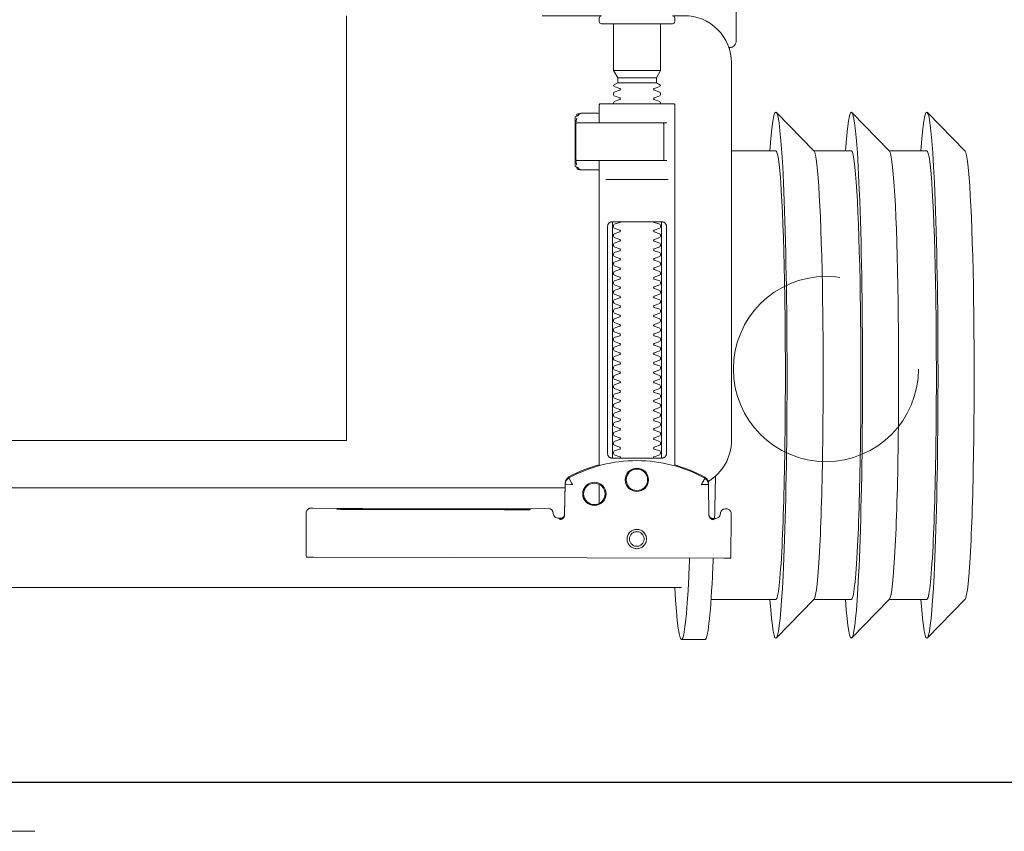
# Model space of a CAD drawing. Header units: millimetres. Extents: x 28291 to 177760, y -399809 to -170937.
# Tile 756 of 905: x 73942 to 73963, y -194641 to -194623. Entities that reach past the tile are written whole.
import ezdxf

# ---------------------------------------------------------------- set-up
doc = ezdxf.new("R2010")
doc.units = ezdxf.units.MM
doc.linetypes.add('DASHDOT', pattern=[25.4, 12.7, -6.35, 0, -6.35])
doc.linetypes.add('HIDDEN2', pattern=[4.7625, 3.175, -1.5875])
doc.layers.get('0').update_dxf_attribs({"lineweight": 0})
doc.layers.add('!! 0_ Istn-okna - wymienione', color=9, linetype='Continuous', lineweight=13, true_color=0x808080)
for name, color, linetype, lineweight in [('!! 0_ Istn-sciany', 3, 'Continuous', 30), ('!! 0_Osie', 1, 'DASHDOT', 13), ('0-osie-liniA', 14, 'DASHDOT', 5)]:
    doc.layers.add(name, color=color, linetype=linetype, lineweight=lineweight)
doc.layers.add('!! 2_WYBURZENIA DO REMONTU', color=7, linetype='Continuous', lineweight=0, true_color=0x4d4d4d, plot=False)
doc.layers.add('!!_@ wypos sanit nd', color=7, linetype='Continuous', lineweight=0, plot=False)
doc.styles.add('TXT', font='simplex.shx')
doc.dimstyles.new('DIM50', dxfattribs={"dimscale": 5, "dimtxt": 2.5, "dimasz": 1.5, "dimexe": 0, "dimexo": 0, "dimgap": 0.5, "dimtad": 1, "dimdec": 4, "dimrnd": 0.5, "dimdsep": 46, "dimtxsty": 'TXT', "dimblk1": 'TICK1', "dimblk2": 'TICK1', "dimsah": 1, "dimcen": 0, "dimse1": 1, "dimse2": 1, "dimclrd": 1, "dimclre": 7, "dimclrt": 9, "dimadec": 0, "dimazin": 0, "dimtfac": 1, "dimtdec": 4, "dimtmove": 2, "dimatfit": 3, "dimldrblk": 'TICK1', "dimfxl": 1, "dimtolj": 1, "dimarcsym": 0})

# ---------------------------------------------------------------- blocks, each defined once
blk = doc.blocks.new('A$Cff2eaf8b')
for points in [[(-0.24945, 0.09108), (-0.24147, 0.09927)], [(-0.24136, 0.09113), (-0.23342, 0.09113), (-0.22548, 0.09927)], [(-0.22538, 0.09113), (-0.21743, 0.09113), (-0.2095, 0.09927)], [(-0.18941, 0.09963), (-0.19441, 0.09963)], [(-0.19567, 0.09113), (-0.20939, 0.09113)], [(-0.18941, 0.08863), (-0.04454, 0.08863), (-0.04035, 0.08853), (-0.03617, 0.08824), (-0.032, 0.08775), (-0.02786, 0.08707), (-0.02376, 0.08619), (-0.0197, 0.08513), (-0.0157, 0.08388), (-0.01176, 0.08244), (-0.00789, 0.08082), (-0.0041, 0.07902), (-0.0004, 0.07705), (0.0032, 0.0749), (0.0067, 0.0726), (0.01009, 0.07012), (0.01337, 0.0675)], [(-0.19839, 0.08237), (-0.11148, 0.08219)], [(-0.19594, 0.07411), (-0.19609, 0.07411), (-0.19639, 0.07411), (-0.19593, 0.07402), (-0.19578, 0.07396), (-0.19564, 0.07387), (-0.19551, 0.07376), (-0.1954, 0.07363), (-0.19532, 0.07349), (-0.19526, 0.07333), (-0.19523, 0.07317)], [(-0.16479, 0.06647), (-0.16466, 0.07302), (-0.16465, 0.07318), (-0.16461, 0.07333), (-0.16454, 0.07348), (-0.16445, 0.07361), (-0.16435, 0.07373), (-0.16422, 0.07383), (-0.16409, 0.07391), (-0.16394, 0.07396), (-0.16349, 0.07404), (-0.1638, 0.07405), (-0.16395, 0.07405)], [(-0.12195, 0.07209), (-0.15195, 0.07215)], [(-0.15195, 0.07205), (-0.12195, 0.07199)], [(-0.172, 0.07079), (-0.172, 0.06674)], [(0.16493, 0.0675), (-0.16477, 0.0675)], [(-0.172, 0.06279), (-0.172, -0.00182)], [(-0.1852, 0.06018), (-0.1852, 0.01218)], [(-0.1748, 0.01218), (-0.1748, 0.06018)], [(-0.11847, -0.0325), (-0.11847, 0.0575), (0.11153, 0.0575), (0.11153, -0.0325)], [(-0.17342, 0.00218), (-0.18659, 0.00218)], [(-0.172, 0.00012), (-0.17167, 0.00018), (-0.1682, 0.00018), (-0.1681, 0.00018), (-0.16799, 0.00016), (-0.16789, 0.00007), (-0.16779, 0.00006), (-0.16762, 0.00005), (-0.16752, 0.00005), (-0.16741, 0.00003), (-0.1673, -0.00004), (-0.16725, -0.00018), (-0.16725, -0.00044), (-0.16711, -0.00046), (-0.16701, -0.0005), (-0.16693, -0.00056), (-0.16688, -0.0007), (-0.16688, -0.01094), (-0.16692, -0.01107), (-0.16701, -0.01115), (-0.16725, -0.0112), (-0.16725, -0.01147), (-0.16728, -0.01157), (-0.16735, -0.01164), (-0.16746, -0.01168), (-0.16762, -0.01169), (-0.16775, -0.0117), (-0.16789, -0.01172), (-0.16797, -0.01179), (-0.16807, -0.01182), (-0.1682, -0.01182), (-0.17167, -0.01182), (-0.172, -0.01177)], [(-0.16829, 0.00017), (-0.16772, 0.00003), (-0.16738, -0.00042)], [(-0.18633, -0.00182), (-0.17526, -0.00182), (-0.17367, -0.00182)], [(-0.16723, -0.00083), (-0.16714, -0.00136), (-0.16713, -0.00163)], [(-0.24945, -0.00383), (-0.24147, -0.01202)], [(-0.24136, -0.00387), (-0.23342, -0.00387), (-0.22548, -0.01202)], [(-0.22538, -0.00387), (-0.21743, -0.00387), (-0.2095, -0.01202)], [(-0.2, -0.00387), (-0.20939, -0.00387)], [(-0.18633, -0.00982), (-0.18551, -0.00982), (-0.18567, -0.00972), (-0.1857, -0.00962)], [(-0.16713, -0.01002), (-0.16714, -0.01028), (-0.16723, -0.01081)], [(-0.16738, -0.01122), (-0.16772, -0.01167), (-0.16829, -0.01182)], [(-0.1841, -0.0183), (-0.1759, -0.0183)], [(-0.1759, -0.01936), (-0.1841, -0.01936)], [(-0.175, -0.02092), (-0.185, -0.02092)], [(-0.20001, -0.0258), (-0.19988, -0.02576), (-0.19976, -0.02573), (-0.19963, -0.02571), (-0.19948, -0.02571)], [(-0.20099, -0.02721), (-0.20099, -0.0722)]]:
    blk.add_lwpolyline(points)
for points in [[(-0.19989, 0.08236), (-0.19995, 0.07336, 0.009369), (-0.19994, 0.07293), (-0.19992, 0.07276), (-0.19986, 0.07259), (-0.19979, 0.07243), (-0.19968, 0.07229), (-0.19955, 0.07217), (-0.19941, 0.07208), (-0.19924, 0.07201), (-0.19908, 0.07197), (-0.19895, 0.07196), (-0.1988, 0.07196)], [(-0.16413, 0.07389), (-0.16324, 0.07389), (-0.16303, 0.07386), (-0.16283, 0.0738), (-0.16264, 0.07369), (-0.16249, 0.07354), (-0.16237, 0.07337), (-0.16228, 0.07317), (-0.16225, 0.07297, 0.002299), (-0.16224, 0.07285, 0.40455), (-0.16124, 0.07188), (-0.11145, 0.07178), (-0.11127, 0.07178), (-0.11111, 0.07178), (-0.111, 0.07178), (-0.11083, 0.07179), (-0.11065, 0.07183), (-0.11049, 0.0719), (-0.11033, 0.072), (-0.1102, 0.07212), (-0.11009, 0.07227), (-0.11001, 0.07243), (-0.10996, 0.07261), (-0.10995, 0.07279), (-0.10997, 0.08178), (-0.10998, 0.08217)], [(-0.19576, 0.07395), (-0.19665, 0.07395, 0.282591), (-0.19754, 0.0734), (-0.19758, 0.07331), (-0.19761, 0.0732), (-0.19763, 0.07311), (-0.19764, 0.07296, -0.415352), (-0.19865, 0.07196)], [(-0.19623, 0.07426), (-0.19588, 0.0742), (-0.19555, 0.07399), (-0.19533, 0.07367), (-0.19523, 0.07332), (-0.19513, 0.06676), (-0.19513, 0.0667, 0.265347), (-0.19435, 0.06544, 0.125711), (-0.17997, 0.06173, 0.125711), (-0.16558, 0.06538, 0.26954), (-0.1648, 0.06667), (-0.16467, 0.07322), (-0.16464, 0.07344), (-0.16456, 0.07365), (-0.16444, 0.07383), (-0.16428, 0.07399), (-0.1641, 0.0741), (-0.16389, 0.07417), (-0.16368, 0.0742)], [(-0.15993, -0.0325), (-0.17249, -0.0325, 0.405519), (-0.172, -0.032), (-0.172, -0.0313, 0.414214), (-0.1725, -0.0308), (-0.1875, -0.0308, 0.414214), (-0.188, -0.0313), (-0.188, -0.032, 0.405519), (-0.18751, -0.0325), (-0.19, -0.0325, -0.414214), (-0.2, -0.0225), (-0.2, 0.0575, -0.266001), (-0.19506, 0.06612)], [(-0.19513, 0.06651), (-0.19511, 0.06632), (-0.19509, 0.06622), (-0.19506, 0.06612), (-0.19503, 0.06602), (-0.19498, 0.06592), (-0.19493, 0.06582), (-0.19488, 0.06573), (-0.19482, 0.06564), (-0.19475, 0.06556), (-0.19468, 0.06548), (-0.1946, 0.06541), (-0.19452, 0.06535), (-0.19443, 0.06529), (-0.19434, 0.06524), (-0.19358, 0.06483), (-0.19281, 0.06445), (-0.19203, 0.0641), (-0.19125, 0.06376), (-0.19045, 0.06345), (-0.18964, 0.06316), (-0.18882, 0.06289), (-0.188, 0.06265), (-0.188, -0.01362, 0.414214), (-0.1878, -0.01382), (-0.17545, -0.01382), (-0.1722, -0.01382, 0.414214), (-0.172, -0.01362), (-0.172, -0.00982)], [(-0.172, 0.0626), (-0.17117, 0.06284), (-0.17034, 0.0631), (-0.16952, 0.06339), (-0.16872, 0.0637), (-0.16792, 0.06404), (-0.16713, 0.06439), (-0.16635, 0.06477), (-0.16558, 0.06518), (-0.16557, 0.06518, 0.269546), (-0.16479, 0.06647)], [(-0.18353, 0.01118, 0.182836), (-0.18364, 0.01127), (-0.18485, 0.01168, 0.050055), (-0.185, 0.01194), (-0.185, 0.01222, 0.050055), (-0.18485, 0.01248), (-0.18364, 0.01289, 0.719897), (-0.18364, 0.01327), (-0.18485, 0.01368, 0.050055), (-0.185, 0.01394), (-0.185, 0.01422, 0.050055), (-0.18485, 0.01448), (-0.18364, 0.01489, 0.719897), (-0.18364, 0.01527), (-0.18485, 0.01568, 0.050055), (-0.185, 0.01594), (-0.185, 0.01622, 0.050055), (-0.18485, 0.01648), (-0.18364, 0.01689, 0.719897), (-0.18364, 0.01727), (-0.18485, 0.01768, 0.050055), (-0.185, 0.01794), (-0.185, 0.01822, 0.050055), (-0.18485, 0.01848), (-0.18364, 0.01889, 0.719897), (-0.18364, 0.01927), (-0.18485, 0.01968, 0.050055), (-0.185, 0.01994), (-0.185, 0.02022, 0.050055), (-0.18485, 0.02048), (-0.18364, 0.02089, 0.719897), (-0.18364, 0.02127), (-0.18485, 0.02168, 0.050055), (-0.185, 0.02194), (-0.185, 0.02222, 0.050055), (-0.18485, 0.02248), (-0.18364, 0.02289, 0.719897), (-0.18364, 0.02327), (-0.18485, 0.02368, 0.050055), (-0.185, 0.02394), (-0.185, 0.02422, 0.050055), (-0.18485, 0.02448), (-0.18364, 0.02489, 0.719897), (-0.18364, 0.02527), (-0.18485, 0.02568, 0.050055), (-0.185, 0.02594), (-0.185, 0.02622, 0.050055), (-0.18485, 0.02648), (-0.18364, 0.02689, 0.719897), (-0.18364, 0.02727), (-0.18485, 0.02768, 0.050055), (-0.185, 0.02794), (-0.185, 0.02822, 0.050055), (-0.18485, 0.02848), (-0.18364, 0.02889, 0.719897), (-0.18364, 0.02927), (-0.18485, 0.02968, 0.050055), (-0.185, 0.02994), (-0.185, 0.03022, 0.050055), (-0.18485, 0.03048), (-0.18364, 0.03089, 0.719897), (-0.18364, 0.03127), (-0.18485, 0.03168, 0.050055), (-0.185, 0.03194), (-0.185, 0.03222, 0.050055), (-0.18485, 0.03248), (-0.18364, 0.03289, 0.719897), (-0.18364, 0.03327), (-0.18485, 0.03368, 0.050055), (-0.185, 0.03394), (-0.185, 0.03422, 0.050055), (-0.18485, 0.03448), (-0.18364, 0.03489, 0.719897), (-0.18364, 0.03527), (-0.18485, 0.03568, 0.050055), (-0.185, 0.03594), (-0.185, 0.03622, 0.050055), (-0.18485, 0.03648), (-0.18364, 0.03689, 0.719897), (-0.18364, 0.03727), (-0.18485, 0.03768, 0.050055), (-0.185, 0.03794), (-0.185, 0.03822, 0.050055), (-0.18485, 0.03848), (-0.18364, 0.03889, 0.719897), (-0.18364, 0.03927), (-0.18485, 0.03968, 0.050055), (-0.185, 0.03994), (-0.185, 0.04022, 0.050055), (-0.18485, 0.04048), (-0.18364, 0.04089, 0.719897), (-0.18364, 0.04127), (-0.18485, 0.04168, 0.050055), (-0.185, 0.04194), (-0.185, 0.04222, 0.050055), (-0.18485, 0.04248), (-0.18364, 0.04289, 0.719897), (-0.18364, 0.04327), (-0.18485, 0.04368, 0.050055), (-0.185, 0.04394), (-0.185, 0.04422, 0.050055), (-0.18485, 0.04448), (-0.18364, 0.04489, 0.719897), (-0.18364, 0.04527), (-0.18485, 0.04568, 0.050055), (-0.185, 0.04594), (-0.185, 0.04622, 0.050055), (-0.18485, 0.04648), (-0.18364, 0.04689, 0.719897), (-0.18364, 0.04727), (-0.18485, 0.04768, 0.050055), (-0.185, 0.04794), (-0.185, 0.04822, 0.050055), (-0.18485, 0.04848), (-0.18364, 0.04889, 0.719897), (-0.18364, 0.04927), (-0.18485, 0.04968, 0.050055), (-0.185, 0.04994), (-0.185, 0.05022, 0.050055), (-0.18485, 0.05048), (-0.18364, 0.05089, 0.719897), (-0.18364, 0.05127), (-0.18485, 0.05168, 0.050055), (-0.185, 0.05194), (-0.185, 0.05222, 0.050055), (-0.18485, 0.05248), (-0.18364, 0.05289, 0.719897), (-0.18364, 0.05327), (-0.18485, 0.05368, 0.050055), (-0.185, 0.05394), (-0.185, 0.05422, 0.050055), (-0.18485, 0.05448), (-0.18364, 0.05489, 0.719897), (-0.18364, 0.05527), (-0.18485, 0.05568, 0.050055), (-0.185, 0.05594), (-0.185, 0.05622, 0.050055), (-0.18485, 0.05648), (-0.18364, 0.05689, 0.719897), (-0.18364, 0.05727), (-0.18485, 0.05768, 0.050055), (-0.185, 0.05794), (-0.185, 0.05822, 0.050055), (-0.18485, 0.05848), (-0.18364, 0.05889, 0.719897), (-0.18364, 0.05927), (-0.18485, 0.05968, 0.050055), (-0.185, 0.05994), (-0.185, 0.06022, 0.050055), (-0.18485, 0.06048), (-0.18364, 0.06089, 0.474594), (-0.18353, 0.06118)], [(-0.17647, 0.06118, 0.474594), (-0.17636, 0.06089), (-0.17515, 0.06048, 0.050055), (-0.175, 0.06022), (-0.175, 0.05994, 0.050055), (-0.17515, 0.05968), (-0.17636, 0.05927, 0.719897), (-0.17636, 0.05889), (-0.17515, 0.05848, 0.050055), (-0.175, 0.05822), (-0.175, 0.05794, 0.050055), (-0.17515, 0.05768), (-0.17636, 0.05727, 0.719897), (-0.17636, 0.05689), (-0.17515, 0.05648, 0.050055), (-0.175, 0.05622), (-0.175, 0.05594, 0.050055), (-0.17515, 0.05568), (-0.17636, 0.05527, 0.719897), (-0.17636, 0.05489), (-0.17515, 0.05448, 0.050055), (-0.175, 0.05422), (-0.175, 0.05394, 0.050055), (-0.17515, 0.05368), (-0.17636, 0.05327, 0.719897), (-0.17636, 0.05289), (-0.17515, 0.05248, 0.050055), (-0.175, 0.05222), (-0.175, 0.05194, 0.050055), (-0.17515, 0.05168), (-0.17636, 0.05127, 0.719897), (-0.17636, 0.05089), (-0.17515, 0.05048, 0.050055), (-0.175, 0.05022), (-0.175, 0.04994, 0.050055), (-0.17515, 0.04968), (-0.17636, 0.04927, 0.719897), (-0.17636, 0.04889), (-0.17515, 0.04848, 0.050055), (-0.175, 0.04822), (-0.175, 0.04794, 0.050055), (-0.17515, 0.04768), (-0.17636, 0.04727, 0.719897), (-0.17636, 0.04689), (-0.17515, 0.04648, 0.050055), (-0.175, 0.04622), (-0.175, 0.04594, 0.050055), (-0.17515, 0.04568), (-0.17636, 0.04527, 0.719897), (-0.17636, 0.04489), (-0.17515, 0.04448, 0.050055), (-0.175, 0.04422), (-0.175, 0.04394, 0.050055), (-0.17515, 0.04368), (-0.17636, 0.04327, 0.719897), (-0.17636, 0.04289), (-0.17515, 0.04248, 0.050055), (-0.175, 0.04222), (-0.175, 0.04194, 0.050055), (-0.17515, 0.04168), (-0.17636, 0.04127, 0.719897), (-0.17636, 0.04089), (-0.17515, 0.04048, 0.050055), (-0.175, 0.04022), (-0.175, 0.03994, 0.050055), (-0.17515, 0.03968), (-0.17636, 0.03927, 0.719897), (-0.17636, 0.03889), (-0.17515, 0.03848, 0.050055), (-0.175, 0.03822), (-0.175, 0.03794, 0.050055), (-0.17515, 0.03768), (-0.17636, 0.03727, 0.719897), (-0.17636, 0.03689), (-0.17515, 0.03648, 0.050055), (-0.175, 0.03622), (-0.175, 0.03594, 0.050055), (-0.17515, 0.03568), (-0.17636, 0.03527, 0.719897), (-0.17636, 0.03489), (-0.17515, 0.03448, 0.050055), (-0.175, 0.03422), (-0.175, 0.03394, 0.050055), (-0.17515, 0.03368), (-0.17636, 0.03327, 0.719897), (-0.17636, 0.03289), (-0.17515, 0.03248, 0.050055), (-0.175, 0.03222), (-0.175, 0.03194, 0.050055), (-0.17515, 0.03168), (-0.17636, 0.03127, 0.719897), (-0.17636, 0.03089), (-0.17515, 0.03048, 0.050055), (-0.175, 0.03022), (-0.175, 0.02994, 0.050055), (-0.17515, 0.02968), (-0.17636, 0.02927, 0.719897), (-0.17636, 0.02889), (-0.17515, 0.02848, 0.050055), (-0.175, 0.02822), (-0.175, 0.02794, 0.050055), (-0.17515, 0.02768), (-0.17636, 0.02727, 0.719897), (-0.17636, 0.02689), (-0.17515, 0.02648, 0.050055), (-0.175, 0.02622), (-0.175, 0.02594, 0.050055), (-0.17515, 0.02568), (-0.17636, 0.02527, 0.719897), (-0.17636, 0.02489), (-0.17515, 0.02448, 0.050055), (-0.175, 0.02422), (-0.175, 0.02394, 0.050055), (-0.17515, 0.02368), (-0.17636, 0.02327, 0.719897), (-0.17636, 0.02289), (-0.17515, 0.02248, 0.050055), (-0.175, 0.02222), (-0.175, 0.02194, 0.050055), (-0.17515, 0.02168), (-0.17636, 0.02127, 0.719897), (-0.17636, 0.02089), (-0.17515, 0.02048, 0.050055), (-0.175, 0.02022), (-0.175, 0.01994, 0.050055), (-0.17515, 0.01968), (-0.17636, 0.01927, 0.719897), (-0.17636, 0.01889), (-0.17515, 0.01848, 0.050055), (-0.175, 0.01822), (-0.175, 0.01794, 0.050055), (-0.17515, 0.01768), (-0.17636, 0.01727, 0.719897), (-0.17636, 0.01689), (-0.17515, 0.01648, 0.050055), (-0.175, 0.01622), (-0.175, 0.01594, 0.050055), (-0.17515, 0.01568), (-0.17636, 0.01527, 0.719897), (-0.17636, 0.01489), (-0.17515, 0.01448, 0.050055), (-0.175, 0.01422), (-0.175, 0.01394, 0.050055), (-0.17515, 0.01368), (-0.17636, 0.01327, 0.719897), (-0.17636, 0.01289), (-0.17515, 0.01248, 0.050055), (-0.175, 0.01222), (-0.175, 0.01194, 0.050055), (-0.17515, 0.01168), (-0.17636, 0.01127, 0.182836), (-0.17647, 0.01118)], [(-0.1857, -0.00202), (-0.1857, -0.00962), (-0.1857, -0.00202), (-0.18567, -0.00192), (-0.18559, -0.00184), (-0.17696, -0.00182), (-0.16725, -0.00182, -0.414214), (-0.16705, -0.00202), (-0.16705, -0.00962, -0.414214), (-0.16725, -0.00982), (-0.18543, -0.00982), (-0.18553, -0.00978), (-0.1856, -0.00962)], [(-0.185, -0.01382), (-0.185, -0.01406, -0.050055), (-0.18485, -0.01432), (-0.18364, -0.01473, -0.719897), (-0.18364, -0.01511), (-0.18485, -0.01552, -0.050055), (-0.185, -0.01578), (-0.185, -0.01606, -0.050055), (-0.18485, -0.01632), (-0.18364, -0.01673, -0.719897), (-0.18364, -0.01711), (-0.18485, -0.01752, -0.050055), (-0.185, -0.01778), (-0.1841, -0.0183), (-0.1841, -0.01936), (-0.185, -0.02092), (-0.185, -0.0308)], [(-0.175, -0.01382), (-0.175, -0.01406, 0.050055), (-0.17515, -0.01432), (-0.17636, -0.01473, 0.719897), (-0.17636, -0.01511), (-0.17515, -0.01552, 0.050055), (-0.175, -0.01578), (-0.175, -0.01606, 0.050055), (-0.17515, -0.01632), (-0.17636, -0.01673, 0.719897), (-0.17636, -0.01711), (-0.17515, -0.01752, 0.050055), (-0.175, -0.01778), (-0.1759, -0.0183), (-0.1759, -0.01936), (-0.175, -0.02092), (-0.175, -0.0308)], [(-0.20011, -0.02584, 0.091301), (-0.20056, -0.02614, 0.198909), (-0.20099, -0.02721)], [(-0.19945, -0.02578, 0.170835), (-0.20011, -0.02584)]]:
    blk.add_lwpolyline(points, format="xyb")
for points in [[(-0.17994, 0.08038), (-0.17974, 0.08037), (-0.17954, 0.08034), (-0.17935, 0.08029), (-0.17916, 0.08022), (-0.17897, 0.08013), (-0.1788, 0.08003), (-0.17864, 0.07991), (-0.17849, 0.07978), (-0.17836, 0.07963), (-0.17824, 0.07947), (-0.17814, 0.07929), (-0.17805, 0.07911), (-0.17798, 0.07892), (-0.17793, 0.07873), (-0.17791, 0.07853), (-0.1779, 0.07833), (-0.17791, 0.07813), (-0.17794, 0.07793), (-0.17799, 0.07773), (-0.17805, 0.07754), (-0.17814, 0.07736), (-0.17824, 0.07719), (-0.17836, 0.07703), (-0.1785, 0.07688), (-0.17865, 0.07675), (-0.17881, 0.07663), (-0.17898, 0.07652), (-0.17916, 0.07644), (-0.17935, 0.07637), (-0.17955, 0.07632), (-0.17975, 0.07629), (-0.17995, 0.07628), (-0.18015, 0.07629), (-0.18035, 0.07632), (-0.18054, 0.07637), (-0.18073, 0.07644), (-0.18091, 0.07653), (-0.18109, 0.07663), (-0.18125, 0.07675), (-0.18139, 0.07689), (-0.18153, 0.07704), (-0.18165, 0.0772), (-0.18175, 0.07737), (-0.18184, 0.07755), (-0.1819, 0.07774), (-0.18195, 0.07794), (-0.18198, 0.07813), (-0.18199, 0.07834), (-0.18198, 0.07854), (-0.18195, 0.07873), (-0.1819, 0.07893), (-0.18183, 0.07912), (-0.18175, 0.0793), (-0.18164, 0.07947), (-0.18152, 0.07963), (-0.18139, 0.07978), (-0.18124, 0.07992), (-0.18108, 0.08004), (-0.18091, 0.08014), (-0.18072, 0.08022), (-0.18053, 0.08029), (-0.18034, 0.08034), (-0.18014, 0.08037)], [(-0.17994, 0.07987), (-0.17979, 0.07987), (-0.17964, 0.07984), (-0.17949, 0.07981), (-0.17935, 0.07976), (-0.17921, 0.07969), (-0.17908, 0.07961), (-0.17896, 0.07952), (-0.17885, 0.07942), (-0.17874, 0.07931), (-0.17865, 0.07918), (-0.17858, 0.07905), (-0.17851, 0.07892), (-0.17846, 0.07877), (-0.17842, 0.07862), (-0.1784, 0.07847), (-0.17839, 0.07832), (-0.1784, 0.07817), (-0.17842, 0.07802), (-0.17846, 0.07787), (-0.17851, 0.07773), (-0.17858, 0.07759), (-0.17866, 0.07746), (-0.17875, 0.07734), (-0.17885, 0.07723), (-0.17896, 0.07712), (-0.17909, 0.07703), (-0.17922, 0.07696), (-0.17935, 0.07689), (-0.1795, 0.07684), (-0.17964, 0.0768), (-0.1798, 0.07678), (-0.17995, 0.07677), (-0.1801, 0.07678), (-0.18025, 0.07681), (-0.1804, 0.07684), (-0.18054, 0.07689), (-0.18068, 0.07696), (-0.18081, 0.07704), (-0.18093, 0.07713), (-0.18104, 0.07723), (-0.18114, 0.07734), (-0.18123, 0.07747), (-0.18131, 0.0776), (-0.18138, 0.07773), (-0.18143, 0.07788), (-0.18146, 0.07803), (-0.18149, 0.07818), (-0.18149, 0.07833), (-0.18149, 0.07848), (-0.18146, 0.07863), (-0.18143, 0.07878), (-0.18137, 0.07892), (-0.18131, 0.07906), (-0.18123, 0.07919), (-0.18114, 0.07931), (-0.18104, 0.07942), (-0.18092, 0.07952), (-0.1808, 0.07962), (-0.18067, 0.07969), (-0.18053, 0.07976), (-0.18039, 0.07981), (-0.18024, 0.07985), (-0.18009, 0.07987)], [(-0.17471, 0.06118), (-0.17462, 0.06118), (-0.17454, 0.06117), (-0.17445, 0.06115), (-0.17437, 0.06113), (-0.17428, 0.06109), (-0.1742, 0.06105), (-0.17413, 0.061), (-0.17406, 0.06095), (-0.174, 0.06088), (-0.17394, 0.06081), (-0.17389, 0.06072), (-0.17384, 0.06062), (-0.17381, 0.06052), (-0.17378, 0.06041), (-0.17376, 0.06029), (-0.17376, 0.06018), (-0.17376, 0.01218), (-0.17376, 0.01206), (-0.17378, 0.01195), (-0.17381, 0.01184), (-0.17384, 0.01173), (-0.17389, 0.01164), (-0.17394, 0.01155), (-0.174, 0.01148), (-0.17406, 0.01141), (-0.17413, 0.01135), (-0.1742, 0.01131), (-0.17428, 0.01126), (-0.17437, 0.01123), (-0.17445, 0.01121), (-0.17454, 0.01119), (-0.17462, 0.01118), (-0.17471, 0.01118), (-0.18529, 0.01118), (-0.18538, 0.01118), (-0.18547, 0.01119), (-0.18555, 0.01121), (-0.18564, 0.01123), (-0.18572, 0.01126), (-0.1858, 0.01131), (-0.18587, 0.01135), (-0.18594, 0.01141), (-0.18601, 0.01148), (-0.18606, 0.01155), (-0.18612, 0.01164), (-0.18616, 0.01173), (-0.1862, 0.01184), (-0.18623, 0.01195), (-0.18624, 0.01206), (-0.18625, 0.01218), (-0.18625, 0.06018), (-0.18624, 0.06029), (-0.18623, 0.06041), (-0.1862, 0.06052), (-0.18616, 0.06062), (-0.18612, 0.06072), (-0.18606, 0.06081), (-0.18601, 0.06088), (-0.18594, 0.06095), (-0.18587, 0.061), (-0.1858, 0.06105), (-0.18572, 0.06109), (-0.18564, 0.06113), (-0.18555, 0.06115), (-0.18547, 0.06117), (-0.18538, 0.06118), (-0.18529, 0.06118)]]:
    blk.add_lwpolyline(points, close=True)
for points in [[(-0.19436, 0.06548), (-0.19435, 0.06548), (-0.19435, 0.06548), (-0.19435, 0.06548), (-0.19435, 0.06548), (-0.19435, 0.06548), (-0.19435, 0.06548), (-0.19435, 0.06548), (-0.19435, 0.06548), (-0.19435, 0.06548), (-0.19435, 0.06548), (-0.19435, 0.06548), (-0.19435, 0.06548), (-0.19435, 0.06548), (-0.19435, 0.06548), (-0.19435, 0.06548), (-0.19435, 0.06548), (-0.19435, 0.06548), (-0.19435, 0.06548), (-0.19435, 0.06549), (-0.19435, 0.06549), (-0.19435, 0.06549), (-0.19435, 0.06549), (-0.19435, 0.06549), (-0.19435, 0.06549), (-0.19435, 0.0655), (-0.19435, 0.0655), (-0.19434, 0.0655), (-0.19434, 0.06551), (-0.19434, 0.06551), (-0.19434, 0.06552), (-0.19433, 0.06552), (-0.19433, 0.06553), (-0.19433, 0.06553), (-0.19433, 0.06554), (-0.19432, 0.06554), (-0.19432, 0.06555), (-0.19432, 0.06555), (-0.19432, 0.06556), (-0.19431, 0.06556), (-0.19431, 0.06557), (-0.19431, 0.06558), (-0.1943, 0.06558), (-0.1943, 0.06559), (-0.19429, 0.0656), (-0.19429, 0.06561), (-0.19429, 0.06561), (-0.19428, 0.06562), (-0.19428, 0.06563), (-0.19427, 0.06564), (-0.19427, 0.06565), (-0.19426, 0.06566), (-0.19426, 0.06566), (-0.19425, 0.06567), (-0.19425, 0.06568), (-0.19424, 0.06569), (-0.19424, 0.0657), (-0.19423, 0.06571), (-0.19423, 0.06572), (-0.19422, 0.06573), (-0.19422, 0.06574), (-0.19421, 0.06575), (-0.1942, 0.06576), (-0.1942, 0.06578), (-0.19419, 0.06579), (-0.19419, 0.0658), (-0.19418, 0.06581), (-0.19417, 0.06582), (-0.19417, 0.06583), (-0.19416, 0.06585), (-0.19415, 0.06586), (-0.19414, 0.06588), (-0.19413, 0.06591), (-0.19411, 0.06594), (-0.1941, 0.06596), (-0.19408, 0.06599), (-0.19407, 0.06602), (-0.19405, 0.06605), (-0.19395, 0.06623), (-0.19393, 0.06626), (-0.1939, 0.06633), (-0.19388, 0.06636), (-0.19386, 0.0664), (-0.19384, 0.06643), (-0.19382, 0.06646), (-0.1938, 0.0665), (-0.19378, 0.06653), (-0.19377, 0.06657), (-0.19376, 0.06659), (-0.19375, 0.0666), (-0.19375, 0.0666), (-0.19374, 0.06662), (-0.19373, 0.06663), (-0.19372, 0.06664), (-0.19372, 0.06665), (-0.19371, 0.06666), (-0.19371, 0.06667), (-0.19371, 0.06667), (-0.1937, 0.06668), (-0.1937, 0.06668), (-0.1937, 0.06668), (-0.1937, 0.06669), (-0.1937, 0.06669), (-0.1937, 0.0667), (-0.19369, 0.06671), (-0.19369, 0.06671), (-0.19369, 0.06672), (-0.19368, 0.06672), (-0.19368, 0.06672), (-0.19368, 0.06673), (-0.19367, 0.06673), (-0.19367, 0.06674), (-0.19367, 0.06674), (-0.19366, 0.06674), (-0.19365, 0.06675), (-0.19365, 0.06675), (-0.19364, 0.06676), (-0.19364, 0.06676), (-0.19364, 0.06676), (-0.19364, 0.06677), (-0.19363, 0.06677), (-0.19363, 0.06678), (-0.19363, 0.06678), (-0.19363, 0.06678), (-0.19363, 0.06679), (-0.19363, 0.06679), (-0.19363, 0.0668), (-0.19363, 0.0668), (-0.19363, 0.06681), (-0.19364, 0.06681), (-0.19364, 0.06681), (-0.19364, 0.06682), (-0.19364, 0.06682), (-0.19364, 0.06682), (-0.19365, 0.06682), (-0.19365, 0.06682), (-0.19365, 0.06682), (-0.19365, 0.06682), (-0.19365, 0.06682), (-0.19366, 0.06682), (-0.19366, 0.06682), (-0.19366, 0.06682), (-0.19366, 0.06682), (-0.19366, 0.06682), (-0.19367, 0.06682), (-0.19367, 0.06682), (-0.19367, 0.06682), (-0.19367, 0.06682), (-0.19367, 0.06682), (-0.19368, 0.06682), (-0.19368, 0.06682), (-0.19369, 0.06682), (-0.19369, 0.06682), (-0.19369, 0.06681), (-0.1937, 0.06681), (-0.1937, 0.06681), (-0.19371, 0.06681), (-0.19371, 0.06681), (-0.19371, 0.06681), (-0.19371, 0.06681), (-0.19372, 0.0668), (-0.19372, 0.0668), (-0.19373, 0.0668), (-0.19373, 0.0668), (-0.19374, 0.0668), (-0.19374, 0.0668), (-0.19374, 0.0668), (-0.19375, 0.0668), (-0.19375, 0.06681), (-0.19376, 0.06681), (-0.19376, 0.06681), (-0.19377, 0.06681), (-0.19377, 0.06681), (-0.19377, 0.06681), (-0.19377, 0.06681), (-0.19378, 0.06681), (-0.19378, 0.06681), (-0.19378, 0.06681), (-0.19378, 0.06681), (-0.19379, 0.06681), (-0.19379, 0.06681), (-0.19379, 0.06681), (-0.19379, 0.06681), (-0.1938, 0.06681), (-0.1938, 0.06681), (-0.19381, 0.06681), (-0.19381, 0.06681), (-0.19382, 0.06681), (-0.19383, 0.06681), (-0.19383, 0.06681), (-0.19384, 0.06681), (-0.19385, 0.06681), (-0.19385, 0.06681), (-0.19386, 0.06681), (-0.19387, 0.06681), (-0.19388, 0.06681), (-0.19389, 0.06681), (-0.19389, 0.0668), (-0.1939, 0.0668), (-0.19391, 0.0668), (-0.19392, 0.0668), (-0.19397, 0.0668), (-0.19398, 0.0668), (-0.19399, 0.0668), (-0.194, 0.0668), (-0.19401, 0.0668), (-0.19402, 0.0668), (-0.19403, 0.0668), (-0.19405, 0.0668), (-0.19406, 0.0668), (-0.19407, 0.0668), (-0.19408, 0.0668), (-0.19409, 0.0668), (-0.1941, 0.0668), (-0.19412, 0.0668), (-0.19417, 0.0668), (-0.19419, 0.0668), (-0.19421, 0.0668), (-0.19424, 0.0668), (-0.19426, 0.0668), (-0.19429, 0.0668), (-0.19431, 0.0668), (-0.19433, 0.0668), (-0.19436, 0.0668), (-0.19438, 0.06679), (-0.19455, 0.06679), (-0.19457, 0.06679), (-0.19459, 0.06679), (-0.19461, 0.06679), (-0.19463, 0.06679), (-0.19464, 0.06679), (-0.19465, 0.06679), (-0.19466, 0.06679), (-0.19467, 0.06679), (-0.19468, 0.06679), (-0.19469, 0.06679), (-0.1947, 0.06679), (-0.19471, 0.06679), (-0.19472, 0.06679), (-0.19473, 0.06679), (-0.19474, 0.06679), (-0.19474, 0.06679), (-0.19475, 0.06679), (-0.19476, 0.06679), (-0.19477, 0.06679), (-0.19478, 0.06679), (-0.19479, 0.06679), (-0.1948, 0.06679), (-0.1948, 0.06679), (-0.19481, 0.06679), (-0.19482, 0.06678), (-0.19483, 0.06678), (-0.19484, 0.06678), (-0.19484, 0.06678), (-0.19485, 0.06678), (-0.19486, 0.06678), (-0.19487, 0.06678), (-0.19487, 0.06678), (-0.19488, 0.06678), (-0.19489, 0.06678), (-0.1949, 0.06678), (-0.1949, 0.06678), (-0.19491, 0.06678), (-0.19492, 0.06678), (-0.19492, 0.06678), (-0.19493, 0.06678), (-0.19494, 0.06678), (-0.19494, 0.06678), (-0.19495, 0.06678), (-0.19496, 0.06678), (-0.19496, 0.06678), (-0.19497, 0.06678), (-0.19499, 0.06678), (-0.19499, 0.06678), (-0.195, 0.06678), (-0.195, 0.06678), (-0.19501, 0.06678), (-0.19501, 0.06678), (-0.19502, 0.06678), (-0.19502, 0.06678), (-0.19503, 0.06678), (-0.19503, 0.06678), (-0.19504, 0.06678), (-0.19504, 0.06678), (-0.19505, 0.06678), (-0.19505, 0.06678), (-0.19505, 0.06678), (-0.19506, 0.06678), (-0.19506, 0.06678), (-0.19507, 0.06678), (-0.19507, 0.06678), (-0.19507, 0.06678), (-0.19508, 0.06678), (-0.19508, 0.06678), (-0.19508, 0.06678), (-0.19509, 0.06678), (-0.19509, 0.06678), (-0.19509, 0.06678), (-0.1951, 0.06678), (-0.1951, 0.06678), (-0.1951, 0.06678), (-0.19511, 0.06678), (-0.19511, 0.06678), (-0.19511, 0.06678), (-0.19511, 0.06678), (-0.19511, 0.06678), (-0.19512, 0.06678), (-0.19512, 0.06678), (-0.19512, 0.06678), (-0.19512, 0.06678), (-0.19512, 0.06678), (-0.19512, 0.06678), (-0.19513, 0.06678), (-0.19513, 0.06677), (-0.19513, 0.06677), (-0.19513, 0.06677), (-0.19513, 0.06677), (-0.19513, 0.06677), (-0.19513, 0.06677), (-0.19513, 0.06677), (-0.19513, 0.06677), (-0.19513, 0.06677), (-0.19513, 0.06677), (-0.19513, 0.06677), (-0.19513, 0.06677), (-0.19513, 0.06677), (-0.19513, 0.06677), (-0.19513, 0.06677), (-0.19513, 0.06678), (-0.19513, 0.06678), (-0.19513, 0.06678), (-0.19513, 0.06678), (-0.19513, 0.06678), (-0.19513, 0.06678), (-0.19513, 0.06678), (-0.19513, 0.06678), (-0.19513, 0.06678), (-0.19513, 0.06678), (-0.19513, 0.06678), (-0.19513, 0.06678), (-0.19513, 0.06678), (-0.19513, 0.06678), (-0.19513, 0.06678), (-0.19513, 0.06677), (-0.19513, 0.06677, 0.269547)], [(-0.1648, 0.06671), (-0.16481, 0.06671), (-0.16485, 0.06672), (-0.16497, 0.06672), (-0.16603, 0.06675), (-0.16612, 0.06675), (-0.16616, 0.06675), (-0.1662, 0.06675), (-0.16623, 0.06676), (-0.16627, 0.06677), (-0.1663, 0.06675), (-0.1663, 0.06672), (-0.16628, 0.0667), (-0.16625, 0.06667), (-0.16623, 0.06663), (-0.16622, 0.0666), (-0.1662, 0.06657), (-0.16561, 0.06549), (-0.1656, 0.06545), (-0.16558, 0.06542, 0.269546)]]:
    blk.add_lwpolyline(points, format="xyb", close=True)
for centre, radius in [((-0.17096, 0.06877), 0.00247), ((-0.17096, 0.06877), 0.00227), ((-0.17997, 0.06579), 0.00247), ((-0.17997, 0.06579), 0.00227)]:
    blk.add_circle(centre, radius)
for centre, major_axis, ratio, start_param, end_param in [((-0.24136, 0.04363), (0, 0.0557), 0.04256, 5.733752, 6.988802), ((-0.22538, 0.04363), (0, 0.0557), 0.04256, 5.733752, 6.988802), ((-0.20939, 0.04363), (0, 0.0557), 0.04256, 5.733752, 6.988802), ((-0.18941, 0.04363), (0, 0.056), 0.04256, 5.645661, 6.988802), ((-0.19441, 0.04363), (0, 0.056), 0.04256, 0, 0.705617), ((-0.24936, 0.04363), (0, 0.0475), 0.04256, 0.043665, 0.705617), ((-0.24136, 0.04363), (0, 0.0475), 0.04256, 0, 0.705617), ((-0.23337, 0.04363), (0, 0.0475), 0.04256, 0.043665, 0.705617), ((-0.22538, 0.04363), (0, 0.0475), 0.04256, 0, 0.705617), ((-0.21739, 0.04363), (0, 0.0475), 0.04256, 0.043665, 0.705617), ((-0.20939, 0.04363), (0, 0.0475), 0.04256, 0, 0.705617), ((-0.24136, 0.04363), (0, 0.0557), 0.04256, 0.705617, 3.691026), ((-0.22538, 0.04363), (0, 0.0557), 0.04256, 0.705617, 3.691026), ((-0.20939, 0.04363), (0, 0.0557), 0.04256, 0.705617, 3.691026), ((-0.19441, 0.04363), (0, 0.056), 0.04256, 0.705617, 0.806963), ((-0.18941, 0.04363), (0, 0.056), 0.04256, 0.705617, 0.807212), ((-0.19839, 0.08235), (-0.0015, 0), 0.008726, 4.712674, 6.283151), ((-0.11148, 0.08218), (-0.0015, 0), 0.008726, 3.141878, 4.712682), ((-0.24936, 0.04363), (0, 0.0475), 0.04256, 0.705617, 3.097928), ((-0.24136, 0.04363), (0, 0.0475), 0.04256, 0.705617, 3.141593), ((-0.23337, 0.04363), (0, 0.0475), 0.04256, 0.705617, 3.097928), ((-0.22538, 0.04363), (0, 0.0475), 0.04256, 0.705617, 3.141593), ((-0.21739, 0.04363), (0, 0.0475), 0.04256, 0.705617, 3.097928), ((-0.20939, 0.04363), (0, 0.0475), 0.04256, 0.705617, 3.141593), ((-0.19664, 0.07495), (-0.000002, -0.001), 0.000289, 6.274459, 6.283185), ((-0.19441, 0.04363), (0, 0.056), 0.04256, 0.998527, 1.179108), ((-0.16324, 0.07489), (-0.000002, -0.001), 0.000289, 6.274459, 6.283185), ((-0.19879, 0.07296), (-0.000011, -0.001), 0.706875, 0, 0.012337), ((-0.19844, 0.07196), (-0.000501, 0.000001), 0.008726, 0.786107, 1.14947), ((-0.19864, 0.07296), (-0.000006, -0.001), 0.408573, 0, 0.00956), ((-0.15195, 0.0721), (0.0055, -0.00001), 0.008726, 1.571085, 4.712678), ((-0.12195, 0.07204), (0.0055, -0.00001), 0.008726, 4.712678, 7.854271), ((-0.19463, 0.06658), (-0.0005, -0.000008), 0.017454, 0, 0.000137), ((-0.1653, 0.06668), (0.0005, -0.00001), 0.000006, 6.282744, 6.283185), ((-0.1852, 0.06018), (0, 0.001), 0.000289, 4.712389, 6.283185), ((-0.1748, 0.06018), (0, -0.001), 0.000289, 1.570796, 3.141593), ((-0.1852, 0.01218), (0, -0.001), 0.000289, 0, 1.570796), ((-0.1748, 0.01218), (0, -0.001), 0.000289, 0, 1.570796), ((-0.16763, -0.00015), (0.000004, 0.0002), 0.133184, 0.00502, 0.005026), ((-0.16723, -0.00065), (0.000013, 0.0002), 0.223, 0.006306, 0.006351), ((-0.16763, -0.01149), (0.000004, -0.0002), 0.133184, 6.278107, 6.278112), ((-0.16723, -0.011), (0.000013, -0.0002), 0.223, 6.276731, 6.276777)]:
    blk.add_ellipse(centre, major_axis=major_axis, ratio=ratio, start_param=start_param, end_param=end_param)
blk = doc.blocks.new('BLOK OSI')
at = {"layer": '0-osie-liniA', "ltscale": 5}
blk.add_lwpolyline([(48639.25763, -194702.0883), (55442.2848, -194702.0883)], dxfattribs=at)
blk = doc.blocks.new('TICK1')
at = {"color": 0}
for p, q in [((0, -1.4), (0, 1.4)), ((0, 0), (-1, 0))]:
    blk.add_line(p, q, dxfattribs=at)
at = {"color": 2}
blk.add_line((-1, -1), (1, 1), dxfattribs=at)
blk = doc.blocks.new('*D1913')
at = {"layer": '!! 0_ Istn-okna - wymienione', "color": 1, "lineweight": -2, "transparency": 16777216}
blk.add_line((73777.923, -194606.38), (74084.923, -194606.38), dxfattribs=at)
at = {"layer": 'DEFPOINTS', "color": 0, "transparency": 16777216}
for p in [(74092.423, -194606.38), (73770.423, -194639.588), (74092.423, -194639.588)]:
    blk.add_point(p, dxfattribs=at)
at = {"layer": '!! 0_ Istn-okna - wymienione', "color": 1, "lineweight": -2, "transparency": 16777216, "xscale": 7.5, "yscale": 7.5, "zscale": 7.5, "rotation": 180}
blk.add_blockref('TICK1', (73770.423, -194606.38), dxfattribs=at)
at = {"layer": '!! 0_ Istn-okna - wymienione', "color": 1, "lineweight": -2, "transparency": 16777216, "xscale": 7.5, "yscale": 7.5, "zscale": 7.5}
blk.add_blockref('TICK1', (74092.423, -194606.38), dxfattribs=at)
at = {"layer": '!! 0_ Istn-okna - wymienione', "color": 9, "transparency": 16777216, "insert": (73931.423, -194597.63), "char_height": 12.5, "attachment_point": 5, "style": 'TXT'}
blk.add_mtext('\\A1;322', dxfattribs=at)

msp = doc.modelspace()

# ---------------------------------------------------------------- linework, layer by layer
at = {"layer": '!! 0_ Istn-sciany'}
msp.add_lwpolyline([(73814.42327, -194639.5883), (74092.42327, -194639.5883)], dxfattribs=at)
at = {"layer": '!! 2_WYBURZENIA DO REMONTU', "linetype": 'HIDDEN2', "ltscale": 3}
msp.add_line((73979.42327, -194639.5883), (73939.42327, -194639.5883), dxfattribs=at)
msp.add_circle((73959.42327, -194630.8383), 1.95945, dxfattribs=at)

# ---------------------------------------------------------------- block references
at = {"layer": '!! 0_Osie'}
msp.add_blockref('BLOK OSI', (22443.71185, 61.46017), dxfattribs=at)
at = {"layer": '!!_@ wypos sanit nd', "xscale": 100, "yscale": 100, "zscale": 100, "rotation": 180}
msp.add_blockref('A$Cff2eaf8b', (73937.4231, -194626.6053), dxfattribs=at)

# ---------------------------------------------------------------- dimensions: what is measured, and where the dimension line sits
at = {"layer": '!! 0_ Istn-okna - wymienione'}
dim = msp.add_linear_dim(base=(74092.42327, -194606.38034), p1=(73770.42327, -194639.5883), p2=(74092.42327, -194639.5883), dimstyle='DIM50', dxfattribs=at)
dim.commit()
dim.dimension.update_dxf_attribs({"geometry": '*D1913', "text_midpoint": (73931.42327, -194597.63034)})

doc.saveas('drawing.dxf')
